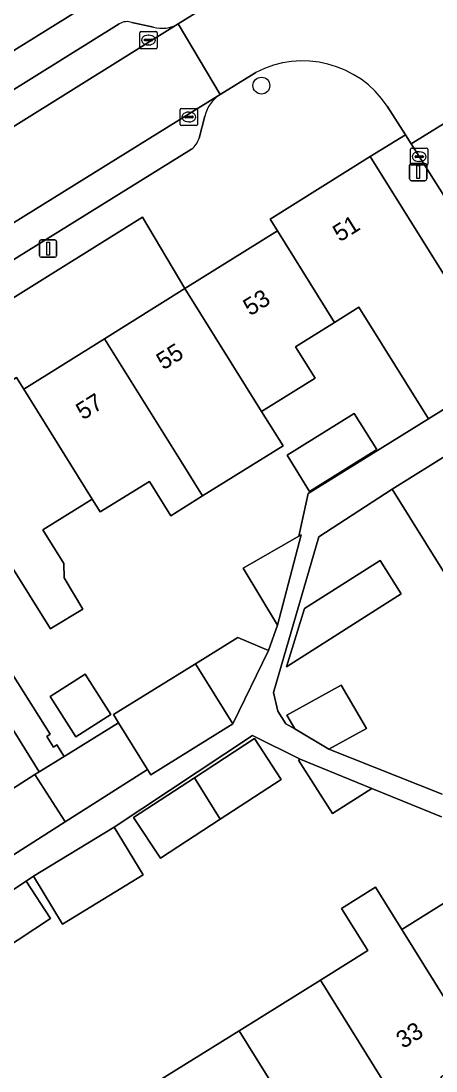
# Model space of a CAD drawing. Extents: x 159664 to 160323, y 385312 to 386115.
# Drawn here: x 160005.8 to 160029.8, y 385524.7 to 385585.5 of the extents above; entities that cross this region are included whole.
import ezdxf

# ---------------------------------------------------------------- set-up
doc = ezdxf.new("R2010")
doc.units = 0
for name, color, linetype in [('IMGEO_Boom', 7, 'Continuous'), ('IMGEO_Erf', 7, 'Continuous'), ('IMGEO_Kolk', 7, 'Continuous'), ('IMGEO_Lichtmast', 7, 'Continuous'), ('IMGEO_Pand', 7, 'Continuous'), ('IMGEO_Pand_nummerreeks', 7, 'Continuous'), ('IMGEO_Parkeervlak_open', 7, 'Continuous'), ('IMGEO_Rijbaan_lokaal_open', 7, 'Continuous'), ('IMGEO_Voetpad_open', 7, 'Continuous')]:
    doc.layers.add(name, color=color, linetype=linetype)

msp = doc.modelspace()

# ---------------------------------------------------------------- linework, layer by layer
at = {"layer": 'IMGEO_Boom'}
msp.add_circle((160019.73, 385581.8), 0.489, dxfattribs=at)
at = {"layer": 'IMGEO_Erf'}
for points in [[(159958.955, 385585.56), (159972.712, 385563.525), (160021.079, 385593.612)], [(159964.711, 385539.287), (159969.183, 385542.077), (159973.647, 385544.879), (159978.111, 385547.681), (159982.574, 385550.483), (159987.037, 385553.284), (159991.501, 385556.086), (159995.966, 385558.888), (160000.432, 385561.686), (160005.542, 385564.878), (160005.967, 385564.201), (160010.651, 385567.127), (160015.304, 385570.034), (160012.853, 385574.174), (159910.883, 385510.438)], [(160003.73, 385550.163), (160007.499, 385544.208), (160007.301, 385544.083), (160007.694, 385543.461), (160007.892, 385543.587), (160008.309, 385542.929), (160011.454, 385544.881), (160011.166, 385545.346), (160015.92, 385548.297), (160018.368, 385549.816), (160020.147, 385549.056), (160020.67, 385550.537), (160018.676, 385553.842), (160021.898, 385555.688), (160022.446, 385558.154), (160029.401, 385562.487), (160025.369, 385568.959), (160023.962, 385568.082), (160021.697, 385566.671), (160022.835, 385564.843), (160019.742, 385562.916), (160020.982, 385560.927), (160016.325, 385558.024), (160014.484, 385556.876), (160013.243, 385558.866), (160010.396, 385557.091), (160009.933, 385557.834), (160009.618, 385557.638), (160007.068, 385556.049), (160008.282, 385554.1), (160008.301, 385553.276), (160009.392, 385551.455), (160007.588, 385550.374), (160007.509, 385550.327), (160005.086, 385554.216)], [(160030.28, 385553.644), (160027.309, 385558.415), (160023.062, 385555.644), (160020.435, 385546.62), (160020.675, 385545.55), (160021.141, 385544.805), (160021.657, 385544.53), (160021.205, 385545.31), (160024.353, 385547.045), (160025.811, 385544.549), (160023.636, 385543.345), (160030.207, 385540.743)], [(160002.28, 385539.11), (160006.617, 385541.879), (160006.868, 385542.034), (160002.342, 385549.298)], [(160030.152, 385539.418), (160026.131, 385541.071), (160023.857, 385539.614), (160021.876, 385542.704), (160021.98, 385542.771), (160019.206, 385544.141), (160011.196, 385538.83), (160012.887, 385536.061), (160008.216, 385533.209), (160006.527, 385535.979), (160006.103, 385535.696), (160007.524, 385533.531), (160003.755, 385531.058), (160002.335, 385533.223), (160001.344, 385532.644), (160002.76, 385530.385), (159998.403, 385527.652), (159994.959, 385525.493), (159993.543, 385527.752), (159985.594, 385522.937)], [(160013.709, 385524.082), (160018.436, 385527.026), (160023.148, 385529.961), (160025.902, 385531.676), (160024.377, 385534.121), (160026.332, 385535.341), (160027.858, 385532.894), (160032.596, 385535.846)]]:
    msp.add_lwpolyline(points, dxfattribs=at)
for points in [[(160021.214, 385560.382), (160025.107, 385562.806), (160026.412, 385560.711), (160022.519, 385558.286)], [(160022.223, 385551.503), (160026.601, 385554.281), (160027.831, 385552.342), (160021.185, 385548.125)], [(160007.49, 385546.4), (160009.533, 385547.693), (160011.018, 385545.346), (160008.975, 385544.053)], [(160013.878, 385537.02), (160012.328, 385539.392), (160015.847, 385541.69), (160019.323, 385543.961), (160020.873, 385541.589), (160017.344, 385539.284)]]:
    msp.add_lwpolyline(points, close=True, dxfattribs=at)
at = {"layer": 'IMGEO_Kolk'}
for p, q in [((160012.764, 385584.942), (160013.616, 385584.942)), ((160012.689, 385584.016), (160012.689, 385584.868)), ((160012.948, 385584.436), (160012.948, 385584.448)), ((160013.386, 385584.399), (160012.988, 385584.399)), ((160012.991, 385584.485), (160013.389, 385584.485)), ((160013.177, 385584.722), (160013.202, 385584.722)), ((160013.432, 385584.448), (160013.432, 385584.436)), ((160013.69, 385584.868), (160013.69, 385584.016)), ((160013.616, 385583.942), (160012.764, 385583.942)), ((160013.2, 385584.162), (160013.175, 385584.162)), ((160015.031, 385579.556), (160015.031, 385580.408)), ((160015.106, 385580.482), (160015.958, 385580.482)), ((160015.519, 385580.262), (160015.544, 385580.262)), ((160016.032, 385580.408), (160016.032, 385579.556)), ((160015.958, 385579.482), (160015.106, 385579.482)), ((160015.29, 385579.976), (160015.29, 385579.988)), ((160015.728, 385579.939), (160015.33, 385579.939)), ((160015.333, 385580.025), (160015.731, 385580.025)), ((160015.542, 385579.702), (160015.517, 385579.702)), ((160015.774, 385579.988), (160015.774, 385579.976)), ((160028.367, 385577.258), (160028.367, 385578.11)), ((160028.442, 385578.184), (160029.294, 385578.184)), ((160028.626, 385577.678), (160028.626, 385577.69)), ((160029.064, 385577.641), (160028.666, 385577.641)), ((160028.669, 385577.727), (160029.067, 385577.727)), ((160028.855, 385577.964), (160028.88, 385577.964)), ((160029.11, 385577.69), (160029.11, 385577.678)), ((160029.368, 385578.11), (160029.368, 385577.258)), ((160029.294, 385577.184), (160028.442, 385577.184)), ((160028.878, 385577.404), (160028.853, 385577.404))]:
    msp.add_line(p, q, dxfattribs=at)
for points in [[(160012.764, 385584.942), (160013.616, 385584.942)], [(160012.689, 385584.016), (160012.689, 385584.868)], [(160013.69, 385584.868), (160013.69, 385584.016)], [(160013.616, 385583.942), (160012.764, 385583.942)], [(160015.031, 385579.556), (160015.031, 385580.408)], [(160015.106, 385580.482), (160015.958, 385580.482)], [(160016.032, 385580.408), (160016.032, 385579.556)], [(160015.958, 385579.482), (160015.106, 385579.482)], [(160028.367, 385577.258), (160028.367, 385578.11)], [(160028.442, 385578.184), (160029.294, 385578.184)], [(160029.368, 385578.11), (160029.368, 385577.258)], [(160029.294, 385577.184), (160028.442, 385577.184)]]:
    msp.add_lwpolyline(points, dxfattribs=at)
for centre, radius, start, end in [((160012.766, 385584.866), 0.0765, 91.55205, 178.44795), ((160012.766, 385584.866), 0.0765, 91.55205, 178.44795), ((160013.614, 385584.866), 0.0765, 1.55205, 88.44795), ((160013.614, 385584.866), 0.0765, 1.55205, 88.44795), ((160012.988, 385584.445), 0.0403, 85.87752, 175.75265), ((160012.985, 385584.435), 0.0366, 178.93798, 274.71019), ((160013.389, 385584.442), 0.043, 264.86636, 352.45326), ((160013.393, 385584.447), 0.0386, 1.73085, 96.63898), ((160012.766, 385584.018), 0.0765, 181.55205, 268.44795), ((160012.766, 385584.018), 0.0765, 181.55205, 268.44795), ((160013.614, 385584.018), 0.0765, 271.55205, 358.44795), ((160013.614, 385584.018), 0.0765, 271.55205, 358.44795), ((160015.108, 385580.406), 0.0765, 91.55205, 178.44795), ((160015.108, 385580.406), 0.0765, 91.55205, 178.44795), ((160015.956, 385580.406), 0.0765, 1.55205, 88.44795), ((160015.956, 385580.406), 0.0765, 1.55205, 88.44795), ((160015.108, 385579.558), 0.0765, 181.55205, 268.44795), ((160015.108, 385579.558), 0.0765, 181.55205, 268.44795), ((160015.33, 385579.985), 0.0403, 85.87752, 175.75265), ((160015.327, 385579.975), 0.0366, 178.93798, 274.71019), ((160015.731, 385579.982), 0.043, 264.86636, 352.45326), ((160015.735, 385579.987), 0.0386, 1.73085, 96.63898), ((160015.956, 385579.558), 0.0765, 271.55205, 358.44795), ((160015.956, 385579.558), 0.0765, 271.55205, 358.44795), ((160028.444, 385578.108), 0.0765, 91.55205, 178.44795), ((160028.444, 385578.108), 0.0765, 91.55205, 178.44795), ((160028.666, 385577.687), 0.0403, 85.87752, 175.75265), ((160028.663, 385577.677), 0.0366, 178.93798, 274.71019), ((160029.067, 385577.684), 0.043, 264.86636, 352.45326), ((160029.071, 385577.689), 0.0386, 1.73085, 96.63898), ((160029.292, 385578.108), 0.0765, 1.55205, 88.44795), ((160029.292, 385578.108), 0.0765, 1.55205, 88.44795), ((160028.444, 385577.26), 0.0765, 181.55205, 268.44795), ((160028.444, 385577.26), 0.0765, 181.55205, 268.44795), ((160029.292, 385577.26), 0.0765, 271.55205, 358.44795), ((160029.292, 385577.26), 0.0765, 271.55205, 358.44795)]:
    msp.add_arc(centre, radius, start, end, dxfattribs=at)
for centre, major_axis, ratio, start_param, end_param in [((160013.176, 385584.442), (-0.387, 0.002), 0.722429, 4.712389, 7.853982), ((160013.201, 385584.442), (-0.39, 0.002), 0.717154, 1.570796, 4.712389), ((160015.518, 385579.982), (-0.387, 0.002), 0.722429, 4.712389, 7.853982), ((160015.543, 385579.982), (-0.39, 0.002), 0.717154, 1.570796, 4.712389), ((160028.854, 385577.684), (-0.387, 0.002), 0.722429, 4.712389, 7.853982), ((160028.879, 385577.684), (-0.39, 0.002), 0.717154, 1.570796, 4.712389)]:
    msp.add_ellipse(centre, major_axis=major_axis, ratio=ratio, start_param=start_param, end_param=end_param, dxfattribs=at)
at = {"layer": 'IMGEO_Lichtmast'}
for p, q in [((160028.314, 385576.389), (160028.314, 385577.189)), ((160028.314, 385577.189), (160028.314, 385576.389)), ((160028.414, 385577.289), (160029.204, 385577.289)), ((160029.204, 385577.289), (160028.414, 385577.289)), ((160029.304, 385577.189), (160029.304, 385576.389)), ((160029.304, 385576.389), (160029.304, 385577.189)), ((160029.204, 385576.289), (160028.414, 385576.289)), ((160028.414, 385576.289), (160029.204, 385576.289)), ((160006.88, 385571.958), (160006.88, 385572.758)), ((160006.88, 385572.758), (160006.88, 385571.958)), ((160006.98, 385572.858), (160007.77, 385572.858)), ((160007.77, 385572.858), (160006.98, 385572.858)), ((160007.87, 385572.758), (160007.87, 385571.958)), ((160007.87, 385571.958), (160007.87, 385572.758)), ((160007.77, 385571.858), (160006.98, 385571.858)), ((160006.98, 385571.858), (160007.77, 385571.858))]:
    msp.add_line(p, q, dxfattribs=at)
for points in [[(160028.734, 385577.164), (160028.884, 385577.164), (160028.884, 385576.414), (160028.734, 385576.414), (160028.734, 385577.164)], [(160007.3, 385572.733), (160007.45, 385572.733), (160007.45, 385571.983), (160007.3, 385571.983), (160007.3, 385572.733)]]:
    msp.add_lwpolyline(points, dxfattribs=at)
for centre, start, end in [((160028.414, 385577.189), 90, 180), ((160028.414, 385577.189), 90, 180), ((160029.204, 385577.189), 0, 90), ((160029.204, 385577.189), 360, 90), ((160028.414, 385576.389), 180, 270), ((160028.414, 385576.389), 180, 270), ((160029.204, 385576.389), 270, 0), ((160029.204, 385576.389), 270, 0), ((160006.98, 385572.758), 90, 180), ((160006.98, 385572.758), 90, 180), ((160007.77, 385572.758), 0, 90), ((160007.77, 385572.758), 360, 90), ((160006.98, 385571.958), 180, 270), ((160006.98, 385571.958), 180, 270), ((160007.77, 385571.958), 270, 0), ((160007.77, 385571.958), 270, 0)]:
    msp.add_arc(centre, 0.1, start, end, dxfattribs=at)
at = {"layer": 'IMGEO_Pand'}
for points in [[(160020.66, 385573.379), (160023.962, 385568.082), (160025.369, 385568.959), (160029.401, 385562.487), (160033.814, 385565.236), (160026.036, 385577.685), (160020.236, 385574.057)], [(160015.304, 385570.034), (160019.742, 385562.916), (160022.835, 385564.843), (160021.697, 385566.671), (160023.962, 385568.082), (160020.66, 385573.379)], [(160016.325, 385558.024), (160020.982, 385560.927), (160019.742, 385562.916), (160015.304, 385570.034), (160010.651, 385567.127), (160015.084, 385560.012)], [(160010.651, 385567.127), (160005.967, 385564.201), (160009.933, 385557.834), (160010.396, 385557.091), (160013.243, 385558.866), (160014.484, 385556.876), (160016.325, 385558.024), (160015.084, 385560.012)], [(160005.967, 385564.201), (160005.542, 385564.878), (160000.432, 385561.686), (160005.086, 385554.216), (160007.509, 385550.327), (160007.588, 385550.374), (160009.392, 385551.455), (160008.301, 385553.276), (160008.282, 385554.1), (160007.068, 385556.049), (160009.618, 385557.638), (160009.933, 385557.834)], [(160035.088, 385563.259), (160030.844, 385560.616), (160027.309, 385558.415), (160030.28, 385553.644), (160038.059, 385558.489)], [(160021.214, 385560.382), (160022.519, 385558.286), (160026.412, 385560.711), (160025.107, 385562.806)], [(160022.027, 385555.762), (160021.898, 385555.688), (160018.676, 385553.842), (160020.67, 385550.537)], [(160026.601, 385554.281), (160022.223, 385551.503), (160021.185, 385548.125), (160027.831, 385552.342)], [(160006.868, 385542.034), (160008.309, 385542.929), (160007.892, 385543.587), (160007.694, 385543.461), (160007.301, 385544.083), (160007.499, 385544.208), (160003.73, 385550.163), (160002.342, 385549.298)], [(160020.147, 385549.056), (160018.368, 385549.816), (160015.92, 385548.297), (160018.085, 385544.819)], [(160015.92, 385548.297), (160011.166, 385545.346), (160011.454, 385544.881), (160013.133, 385542.176), (160013.327, 385541.865), (160018.085, 385544.819)], [(160007.49, 385546.4), (160008.975, 385544.053), (160011.018, 385545.346), (160009.533, 385547.693)], [(160021.205, 385545.31), (160021.657, 385544.53), (160023.636, 385543.345), (160025.811, 385544.549), (160024.353, 385547.045)], [(160013.133, 385542.176), (160011.454, 385544.881), (160008.309, 385542.929), (160006.868, 385542.034), (160006.617, 385541.879), (160008.345, 385539.168), (160008.365, 385539.136)], [(160015.847, 385541.69), (160017.344, 385539.284), (160020.873, 385541.589), (160019.323, 385543.961)], [(160023.857, 385539.614), (160026.131, 385541.071), (160021.98, 385542.771), (160021.876, 385542.704)], [(160008.365, 385539.136), (160008.345, 385539.168), (160006.617, 385541.879), (160002.28, 385539.11), (160002.816, 385538.267), (159998.389, 385535.405), (159999.402, 385533.815), (159999.58, 385533.536)], [(160017.344, 385539.284), (160015.847, 385541.69), (160012.328, 385539.392), (160013.878, 385537.02)], [(160011.196, 385538.83), (160006.527, 385535.979), (160008.216, 385533.209), (160012.887, 385536.061)], [(160006.103, 385535.696), (160002.335, 385533.223), (160003.755, 385531.058), (160007.524, 385533.531)], [(160032.325, 385525.73), (160034.53, 385527.103), (160034.957, 385526.416), (160037.488, 385527.993), (160032.596, 385535.846), (160027.858, 385532.894)], [(160023.148, 385529.961), (160028.04, 385522.101), (160030.549, 385523.664), (160030.119, 385524.355), (160032.325, 385525.73), (160027.858, 385532.894), (160026.332, 385535.341), (160024.377, 385534.121), (160025.902, 385531.676)], [(160022.926, 385519.812), (160025.128, 385521.184), (160025.53, 385520.538), (160028.04, 385522.101), (160023.148, 385529.961), (160018.436, 385527.026)], [(160018.595, 385516.239), (160021.114, 385517.808), (160020.721, 385518.439), (160022.926, 385519.812), (160018.436, 385527.026), (160013.709, 385524.082)]]:
    msp.add_lwpolyline(points, close=True, dxfattribs=at)
at = {"layer": 'IMGEO_Parkeervlak_open'}
for points in [[(159980.628, 385563.98), (160014.915, 385585.376)], [(160011.503, 385585.381), (159982.241, 385567.137)], [(160013.48, 385585.196), (160012.232, 385585.46)], [(160017.334, 385581.279), (159983.092, 385560.012), (159961.421, 385546.425), (159916.911, 385518.64)], [(160016.127, 385578.762), (160016.459, 385580.037)], [(159920.553, 385518.8), (159963.845, 385545.774), (159986.132, 385559.773), (160015.684, 385578.122)]]:
    msp.add_lwpolyline(points, dxfattribs=at)
for centre, radius, start, end in [((160011.95, 385584.656), 0.852, 70.69234, 121.6774), ((160013.987, 385586.963), 1.839, 253.99159, 300.30758), ((160018.42, 385579.585), 2.013, 122.66091, 167.00903), ((160014.953, 385579.101), 1.222, 306.73078, 343.88822)]:
    msp.add_arc(centre, radius, start, end, dxfattribs=at)
at = {"layer": 'IMGEO_Rijbaan_lokaal_open'}
for points in [[(160019.369, 385588.165), (160014.915, 385585.376), (160017.334, 385581.279), (160019.403, 385582.565)], [(160027.02, 385580.613), (160028.067, 385578.956), (160028.398, 385578.432), (160032.656, 385581.05), (160032.447, 385581.389), (160031.371, 385583.135)]]:
    msp.add_lwpolyline(points, dxfattribs=at)
for points in [[(159980.628, 385563.98), (159983.092, 385560.012), (160017.334, 385581.279), (160014.915, 385585.376)], [(160042.133, 385565.934), (160040.122, 385569.139), (160035.309, 385576.808), (160032.656, 385581.05), (160028.398, 385578.432), (160031.12, 385574.121), (160051.907, 385540.783), (160053.601, 385538.126), (160057.837, 385540.766), (160054.085, 385546.799)]]:
    msp.add_lwpolyline(points, close=True, dxfattribs=at)
msp.add_arc((160022.12, 385577.328), 5.9, 33.83546, 117.41695, dxfattribs=at)
at = {"layer": 'IMGEO_Voetpad_open'}
for points in [[(160023.379, 385595.043), (160021.079, 385593.612), (159972.712, 385563.525), (159970.609, 385562.217)], [(160014.915, 385585.376), (160019.369, 385588.165)], [(159982.241, 385567.137), (160011.503, 385585.381)], [(160012.232, 385585.46), (160013.48, 385585.196)], [(160019.403, 385582.565), (160017.334, 385581.279)], [(160012.853, 385574.174), (160015.304, 385570.034), (160020.66, 385573.379), (160020.236, 385574.057), (160026.036, 385577.685), (160028.067, 385578.956), (160027.02, 385580.613)], [(160016.459, 385580.037), (160016.127, 385578.762)], [(160031.12, 385574.121), (160028.398, 385578.432), (160028.067, 385578.956), (160026.036, 385577.685), (160033.814, 385565.236), (160035.088, 385563.259), (160038.059, 385558.489), (160040.991, 385553.782), (160043.841, 385549.205), (160047.294, 385543.662), (160051.594, 385536.758), (160053.732, 385533.435), (160054.445, 385531.102)], [(160015.684, 385578.122), (159986.132, 385559.773), (159963.845, 385545.774), (159920.553, 385518.8)], [(159909.185, 385513.149), (159910.883, 385510.438), (160012.853, 385574.174)], [(160033.814, 385565.236), (160029.401, 385562.487), (160022.446, 385558.154), (160021.898, 385555.688), (160022.027, 385555.762), (160020.67, 385550.537), (160020.147, 385549.056), (160018.085, 385544.819), (160013.327, 385541.865), (160013.133, 385542.176), (160008.365, 385539.136), (159999.58, 385533.536), (159999.402, 385533.815), (159998.221, 385533.051), (159998.295, 385532.935), (159992.2, 385529.057), (159985.239, 385524.748), (159985.369, 385524.537)], [(160030.207, 385540.743), (160023.636, 385543.345), (160021.657, 385544.53), (160021.141, 385544.805), (160020.675, 385545.55), (160020.435, 385546.62), (160023.062, 385555.644), (160027.309, 385558.415), (160030.844, 385560.616)], [(159985.594, 385522.937), (159993.543, 385527.752), (159996.992, 385529.915), (160001.344, 385532.644), (160002.335, 385533.223), (160006.103, 385535.696), (160006.527, 385535.979), (160011.196, 385538.83), (160019.206, 385544.141), (160021.98, 385542.771), (160026.131, 385541.071), (160030.152, 385539.418)]]:
    msp.add_lwpolyline(points, dxfattribs=at)
for centre, radius, start, end in [((160011.95, 385584.656), 0.852, 70.69234, 121.6774), ((160013.987, 385586.963), 1.839, 253.99159, 300.30758), ((160022.12, 385577.328), 5.9, 33.83546, 117.41695), ((160018.42, 385579.585), 2.013, 122.66091, 167.00903), ((160014.953, 385579.101), 1.222, 306.73078, 343.88822)]:
    msp.add_arc(centre, radius, start, end, dxfattribs=at)

# ---------------------------------------------------------------- texts
at = {"layer": 'IMGEO_Pand_nummerreeks'}
for s, rotation, p in [('51', 32.02256, (160024.27, 385572.712)), ('53', 31.92723, (160019.076, 385568.424)), ('55', 31.92723, (160014.051, 385565.293)), ('57', 31.92521, (160009.394, 385562.391)), ('33', 31.92241, (160027.933, 385525.962))]:
    msp.add_text(s, height=1, rotation=rotation, dxfattribs=at).set_placement(p)

doc.saveas('drawing.dxf')
